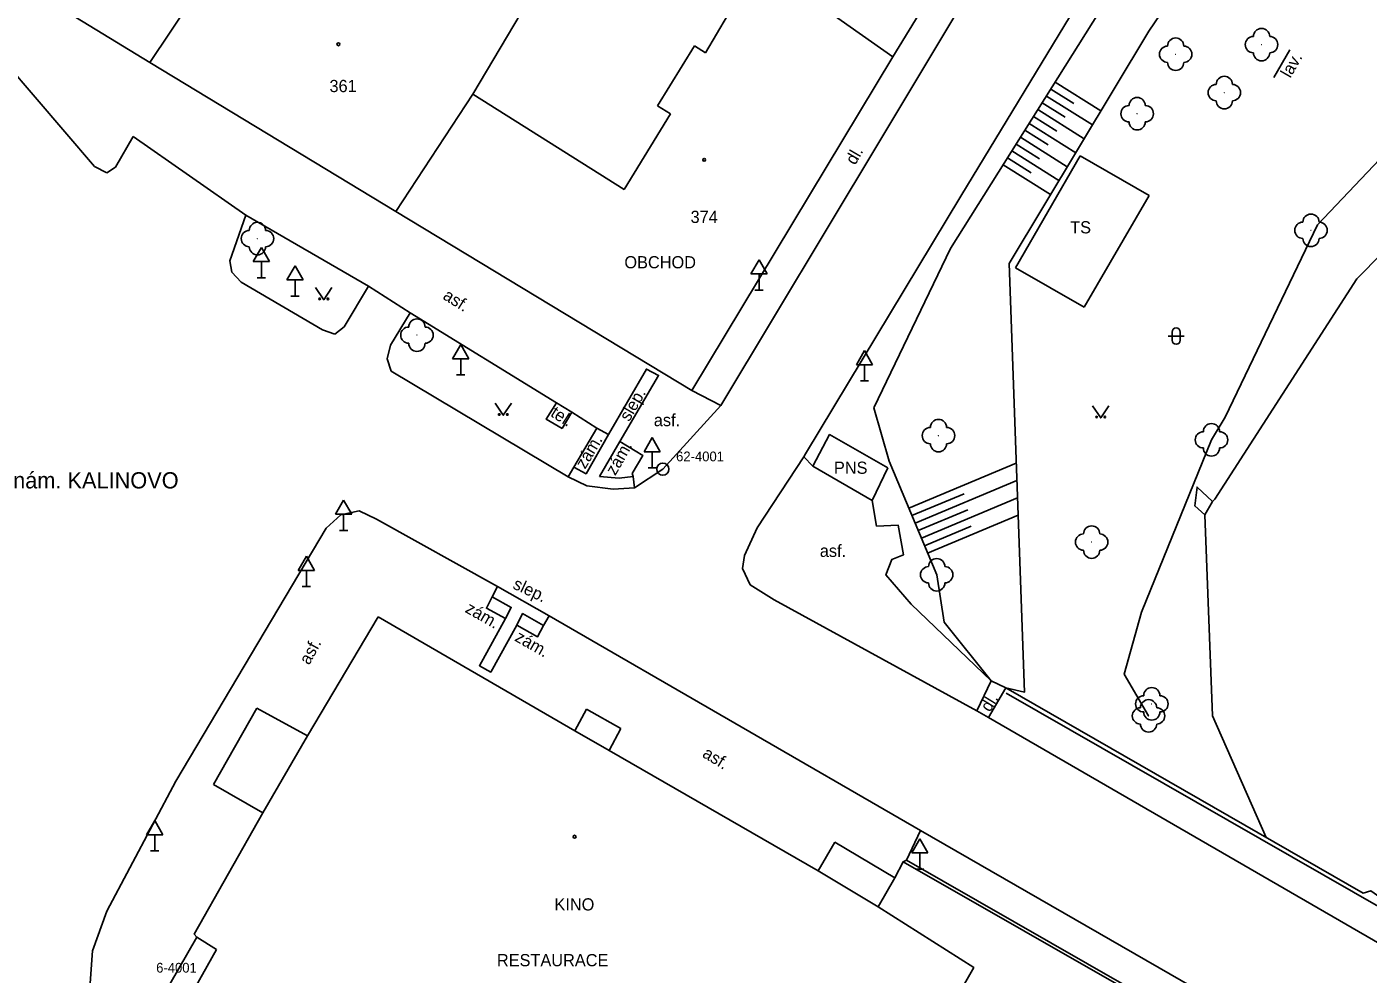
# Model space of a CAD drawing. Extents: x -794191 to -788944, y -1117087 to -1105044.
# Drawn here: x -791928.2 to -791845.7, y -1110085.5 to -1110027.2 of the extents above; entities that cross this region are included whole.
import ezdxf

# ---------------------------------------------------------------- set-up
doc = ezdxf.new("R2010")
doc.units = 0
for name, color, linetype in [('Doplněk polohopisu', 7, 'Continuous'), ('Doplňkové značky', 7, 'Continuous'), ('Hranice - ploty_ zdi', 7, 'Continuous'), ('Komunikace', 7, 'Continuous'), ('Neurčené prvky', 7, 'Continuous'), ('Názvy ulic_ silnic_ žel_', 7, 'Continuous'), ('Pomocné popisy', 7, 'Continuous'), ('Popisy budov', 7, 'Continuous'), ('Stavební objekty', 7, 'Continuous'), ('temporary_level_1', 7, 'Continuous'), ('Vodstvo', 7, 'Continuous'), ('Výškopis', 7, 'Continuous'), ('Zeleň', 7, 'Continuous'), ('Značky druhů budov', 7, 'Continuous'), ('Značky druhů pozemků', 7, 'Continuous'), ('Čísla popisná', 7, 'Continuous')]:
    doc.layers.add(name, color=color, linetype=linetype)

msp = doc.modelspace()

# ---------------------------------------------------------------- linework, layer by layer
at = {"layer": 'Doplněk polohopisu'}
for p, q in [((-791914.76, -1110038.82), (-791907.21, -1110043.19)), ((-791904.65, -1110044.82), (-791895.65, -1110050.37)), ((-791885.55, -1110050.53), (-791887.33, -1110049.61)), ((-791894.59, -1110054.33), (-791894.94, -1110054.91)), ((-791890.86, -1110055.59), (-791890.95, -1110054.9)), ((-791869.8, -1110069.3), (-791868.92, -1110067.46)), ((-791868.01, -1110067.89), (-791869.09, -1110069.71)), ((-791868.92, -1110067.46), (-791868.01, -1110067.89))]:
    msp.add_line(p, q, dxfattribs=at)
for points in [[(-791893.17, -1110051.92), (-791892.46, -1110052.32), (-791890.13, -1110048.29), (-791889.38, -1110048.68), (-791891.76, -1110052.75), (-791893.01, -1110054.89)], [(-791894.72, -1110050.93), (-791893.17, -1110051.92), (-791894.59, -1110054.33)], [(-791894.59, -1110054.33), (-791893.84, -1110054.73), (-791892.46, -1110052.32)], [(-791891.76, -1110052.75), (-791890.34, -1110053.61), (-791891, -1110054.7), (-791890.95, -1110054.9), (-791891.8, -1110055), (-791893.01, -1110054.89)], [(-791899.28, -1110061.66), (-791899.62, -1110062.29), (-791898.44, -1110062.95), (-791898.8, -1110063.63)], [(-791898.8, -1110063.63), (-791899.97, -1110063), (-791899.62, -1110062.29)], [(-791898.1, -1110064.04), (-791899.7, -1110066.93), (-791900.4, -1110066.54), (-791898.8, -1110063.63)], [(-791898.1, -1110064.04), (-791897.74, -1110063.33), (-791896.46, -1110064.07), (-791896.11, -1110063.46)], [(-791896.46, -1110064.07), (-791896.82, -1110064.75), (-791898.1, -1110064.04)], [(-791874.34, -1110078.59), (-791874.13, -1110078.49), (-791873.26, -1110076.66)]]:
    msp.add_lwpolyline(points, dxfattribs=at)
at = {"layer": 'Doplňkové značky'}
for p, q in [((-791913.81, -1110040.804), (-791914.31, -1110041.67)), ((-791913.81, -1110040.804), (-791913.31, -1110041.67)), ((-791914.31, -1110041.67), (-791913.31, -1110041.67)), ((-791913.81, -1110042.67), (-791913.81, -1110041.67)), ((-791911.74, -1110041.934), (-791912.24, -1110042.8)), ((-791911.74, -1110041.934), (-791911.24, -1110042.8)), ((-791883.2, -1110041.564), (-791883.7, -1110042.43)), ((-791883.2, -1110041.564), (-791882.7, -1110042.43)), ((-791914.06, -1110042.67), (-791913.56, -1110042.67)), ((-791912.24, -1110042.8), (-791911.24, -1110042.8)), ((-791911.74, -1110043.8), (-791911.74, -1110042.8)), ((-791883.7, -1110042.43), (-791882.7, -1110042.43)), ((-791883.2, -1110043.43), (-791883.2, -1110042.43)), ((-791911.99, -1110043.8), (-791911.49, -1110043.8)), ((-791883.45, -1110043.43), (-791882.95, -1110043.43)), ((-791901.55, -1110046.784), (-791902.05, -1110047.65)), ((-791901.55, -1110046.784), (-791901.05, -1110047.65)), ((-791876.71, -1110047.154), (-791877.21, -1110048.02)), ((-791876.71, -1110047.154), (-791876.21, -1110048.02)), ((-791902.05, -1110047.65), (-791901.05, -1110047.65)), ((-791901.55, -1110048.65), (-791901.55, -1110047.65)), ((-791877.21, -1110048.02), (-791876.21, -1110048.02)), ((-791876.71, -1110049.02), (-791876.71, -1110048.02)), ((-791901.8, -1110048.65), (-791901.3, -1110048.65)), ((-791876.96, -1110049.02), (-791876.46, -1110049.02)), ((-791889.77, -1110052.504), (-791890.27, -1110053.37)), ((-791889.77, -1110052.504), (-791889.27, -1110053.37)), ((-791890.27, -1110053.37), (-791889.27, -1110053.37)), ((-791889.77, -1110054.37), (-791889.77, -1110053.37)), ((-791890.02, -1110054.37), (-791889.52, -1110054.37)), ((-791908.75, -1110056.354), (-791909.25, -1110057.22)), ((-791908.75, -1110056.354), (-791908.25, -1110057.22)), ((-791909.25, -1110057.22), (-791908.25, -1110057.22)), ((-791908.75, -1110058.22), (-791908.75, -1110057.22)), ((-791909, -1110058.22), (-791908.5, -1110058.22)), ((-791911.04, -1110059.804), (-791911.54, -1110060.67)), ((-791911.04, -1110059.804), (-791910.54, -1110060.67)), ((-791911.54, -1110060.67), (-791910.54, -1110060.67)), ((-791911.04, -1110061.67), (-791911.04, -1110060.67)), ((-791911.29, -1110061.67), (-791910.79, -1110061.67)), ((-791920.37, -1110076.064), (-791920.87, -1110076.93)), ((-791920.37, -1110076.064), (-791919.87, -1110076.93)), ((-791920.87, -1110076.93), (-791919.87, -1110076.93)), ((-791920.37, -1110077.93), (-791920.37, -1110076.93)), ((-791873.31, -1110077.184), (-791873.81, -1110078.05)), ((-791873.31, -1110077.184), (-791872.81, -1110078.05)), ((-791920.62, -1110077.93), (-791920.12, -1110077.93)), ((-791873.81, -1110078.05), (-791872.81, -1110078.05)), ((-791873.31, -1110079.05), (-791873.31, -1110078.05)), ((-791873.56, -1110079.05), (-791873.06, -1110079.05))]:
    msp.add_line(p, q, dxfattribs=at)
at = {"layer": 'Hranice - ploty_ zdi'}
for p, q in [((-791895.65, -1110050.37), (-791894.72, -1110050.93)), ((-791895.31, -1110051.95), (-791894.72, -1110050.93)), ((-791843.9, -1110095.8), (-791874.13, -1110078.49))]:
    msp.add_line(p, q, dxfattribs=at)
for points in [[(-791895.65, -1110050.37), (-791896.29, -1110051.37), (-791895.31, -1110051.95)], [(-791855.78, -1110057.26), (-791856.4, -1110056.7), (-791856.25, -1110055.55), (-791855.3, -1110056.44)], [(-791868.01, -1110067.89), (-791846.03, -1110080.52), (-791845.57, -1110080.38), (-791845.02, -1110080.77), (-791844.87, -1110081.19), (-791830.43, -1110089.53), (-791830.08, -1110089.51), (-791829.41, -1110089.79), (-791829.32, -1110090.19), (-791828.12, -1110090.75), (-791826.02, -1110091.86), (-791815.99, -1110097.77), (-791813.31, -1110099.46)], [(-791812.72, -1110098.86), (-791813.31, -1110099.46), (-791813.46, -1110099.62), (-791840.73, -1110083.85), (-791867.99, -1110068.22)], [(-791874.84, -1110079.59), (-791874.34, -1110078.59), (-791852.21, -1110091.24), (-791852.08, -1110091.71), (-791851.47, -1110092.1)]]:
    msp.add_lwpolyline(points, dxfattribs=at)
at = {"layer": 'Komunikace'}
for p, q in [((-791858.71, -1110017.72), (-791870.79, -1110037.66)), ((-791924.08, -1110035.82), (-791929.55, -1110029.43)), ((-791921.7, -1110033.99), (-791922.78, -1110035.86)), ((-791914.76, -1110038.82), (-791921.7, -1110033.99)), ((-791923.31, -1110036.22), (-791924.08, -1110035.82)), ((-791922.78, -1110035.86), (-791923.31, -1110036.22)), ((-791870.79, -1110037.66), (-791880.35, -1110053.51)), ((-791915.74, -1110041.62), (-791914.76, -1110038.82)), ((-791915.63, -1110042.33), (-791915.74, -1110041.62)), ((-791915.05, -1110042.95), (-791915.63, -1110042.33)), ((-791910.05, -1110045.87), (-791915.05, -1110042.95)), ((-791907.21, -1110043.19), (-791908.71, -1110045.68)), ((-791904.65, -1110044.82), (-791907.21, -1110043.19)), ((-791905.86, -1110046.81), (-791904.65, -1110044.82)), ((-791909.3, -1110046.14), (-791910.05, -1110045.87)), ((-791908.71, -1110045.68), (-791909.3, -1110046.14)), ((-791906.08, -1110047.65), (-791905.86, -1110046.81)), ((-791905.83, -1110048.41), (-791906.08, -1110047.65)), ((-791894.94, -1110054.91), (-791905.83, -1110048.41)), ((-791880.45, -1110053.68), (-791883.31, -1110058.05)), ((-791880.35, -1110053.51), (-791880.45, -1110053.68)), ((-791880.45, -1110053.68), (-791879.89, -1110054.25)), ((-791883.31, -1110058.05), (-791884.09, -1110059.76)), ((-791884.09, -1110059.76), (-791884.21, -1110060.56)), ((-791884.21, -1110060.56), (-791883.74, -1110061.55)), ((-791883.74, -1110061.55), (-791882.27, -1110062.48)), ((-791873.84, -1110062.74), (-791868.92, -1110067.46))]:
    msp.add_line(p, q, dxfattribs=at)
for points in [[(-791821.5, -1109944.35), (-791836.98, -1109969.82), (-791849.6, -1109990.57), (-791863.97, -1110014.59), (-791875.77, -1110034.25), (-791885.55, -1110050.53)], [(-791894.94, -1110054.91), (-791893.79, -1110055.47), (-791892.18, -1110055.67), (-791890.86, -1110055.59), (-791889.12, -1110054.44), (-791885.55, -1110050.53)], [(-791909.83, -1110058.07), (-791908.93, -1110057.26), (-791907.8, -1110057.01), (-791906.72, -1110057.52)], [(-791876.25, -1110056.37), (-791875.97, -1110057.94), (-791874.65, -1110057.88), (-791874.31, -1110059.71), (-791875.04, -1110060), (-791875.39, -1110060.94), (-791873.84, -1110062.74)], [(-791906.72, -1110057.52), (-791899.28, -1110061.66), (-791896.11, -1110063.46), (-791873.26, -1110076.66)], [(-791923.32, -1110081.63), (-791919.08, -1110073.63), (-791909.83, -1110058.07)], [(-791882.27, -1110062.48), (-791869.8, -1110069.3), (-791869.09, -1110069.71), (-791841.61, -1110085.6), (-791814.4, -1110101.33), (-791813.7, -1110101.64)], [(-791873.26, -1110076.66), (-791842.55, -1110094.35), (-791816.48, -1110109.33), (-791794.25, -1110122.24)], [(-791924.01, -1110093.15), (-791924.23, -1110088.26), (-791924.34, -1110086.06), (-791924.2, -1110084.08), (-791923.32, -1110081.63)]]:
    msp.add_lwpolyline(points, dxfattribs=at)
at = {"layer": 'Neurčené prvky'}
msp.add_line((-791851.53, -1110030.35), (-791850.55, -1110028.64), dxfattribs=at)
at = {"layer": 'Stavební objekty'}
for p, q in [((-791886.5, -1110028.83), (-791883.21, -1110023.28)), ((-791874.96, -1110029.08), (-791883.21, -1110023.28)), ((-791929.11, -1110024.27), (-791920.68, -1110029.42)), ((-791889.44, -1110032.1), (-791887.17, -1110028.4)), ((-791887.33, -1110049.61), (-791874.96, -1110029.08)), ((-791887.17, -1110028.4), (-791886.5, -1110028.83)), ((-791920.68, -1110029.42), (-791905.54, -1110038.59)), ((-791900.8, -1110031.37), (-791891.49, -1110037.25)), ((-791888.64, -1110032.58), (-791889.44, -1110032.1)), ((-791891.49, -1110037.25), (-791888.64, -1110032.58)), ((-791867.43, -1110042.05), (-791863.44, -1110035.18)), ((-791859.21, -1110037.6), (-791863.44, -1110035.18)), ((-791863.2, -1110044.47), (-791859.21, -1110037.6)), ((-791905.54, -1110038.59), (-791887.33, -1110049.61)), ((-791863.2, -1110044.47), (-791867.43, -1110042.05)), ((-791910.97, -1110070.84), (-791906.63, -1110063.52)), ((-791916.76, -1110073.84), (-791914.09, -1110069.15)), ((-791914.09, -1110069.15), (-791910.97, -1110070.84)), ((-791894.52, -1110070.54), (-791893.81, -1110069.2)), ((-791893.81, -1110069.2), (-791891.69, -1110070.4)), ((-791910.97, -1110070.84), (-791913.71, -1110075.58)), ((-791891.69, -1110070.4), (-791892.42, -1110071.75)), ((-791913.71, -1110075.58), (-791916.76, -1110073.84)), ((-791878.54, -1110077.38), (-791879.57, -1110079.15)), ((-791874.84, -1110079.59), (-791878.54, -1110077.38)), ((-791879.57, -1110079.15), (-791875.87, -1110081.36)), ((-791874.84, -1110079.59), (-791875.87, -1110081.36)), ((-791917.78, -1110083.24), (-791916.57, -1110083.99)), ((-791918.18, -1110086.88), (-791916.57, -1110083.99))]:
    msp.add_line(p, q, dxfattribs=at)
for points in [[(-791920.68, -1110029.42), (-791914.5, -1110020.2), (-791914.28, -1110019.88)], [(-791874.96, -1110029.08), (-791870.57, -1110021.87), (-791869.08, -1110019.3)], [(-791905.54, -1110038.59), (-791900.8, -1110031.37), (-791896.14, -1110023.52)], [(-791875.28, -1110054.36), (-791878.86, -1110052.32), (-791879.89, -1110054.25)], [(-791875.28, -1110054.36), (-791876.25, -1110056.37), (-791879.89, -1110054.25)], [(-791906.63, -1110063.52), (-791894.52, -1110070.54), (-791892.42, -1110071.75), (-791879.57, -1110079.15)], [(-791913.71, -1110075.58), (-791917.94, -1110083.05), (-791917.78, -1110083.24), (-791919.43, -1110086.13), (-791918.18, -1110086.88), (-791916.34, -1110087.98), (-791917.52, -1110090.06), (-791910.94, -1110093.8)], [(-791875.87, -1110081.36), (-791869.99, -1110085.1), (-791873.81, -1110091.77), (-791877.24, -1110097.81)]]:
    msp.add_lwpolyline(points, dxfattribs=at)
at = {"layer": 'temporary_level_1'}
for radius in [0.375, 0.0005]:
    msp.add_circle((-791889.12, -1110054.441), radius, dxfattribs=at)
at = {"layer": 'Vodstvo'}
for q in [(-791855.78, -1110057.26), (-791852, -1110077.09)]:
    msp.add_line((-791855.31, -1110069.61), q, dxfattribs=at)
msp.add_lwpolyline([(-791835.52, -1110031.69), (-791846.42, -1110042.74), (-791855.16, -1110056.29), (-791855.3, -1110056.44), (-791855.78, -1110057.26)], dxfattribs=at)
at = {"layer": 'Výškopis'}
for p, q in [((-791835.17, -1109991.98), (-791859.23, -1110027.51)), ((-791871.42, -1110040.88), (-791861.87, -1110025.68)), ((-791864.99, -1110030.64), (-791862.18, -1110032.41)), ((-791865.52, -1110031.49), (-791862.69, -1110033.26)), ((-791865.25, -1110031.06), (-791863.84, -1110031.95)), ((-791866.05, -1110032.33), (-791863.21, -1110034.12)), ((-791865.78, -1110031.91), (-791864.37, -1110032.8)), ((-791866.58, -1110033.18), (-791863.72, -1110034.98)), ((-791866.32, -1110032.76), (-791864.89, -1110033.65)), ((-791867.12, -1110034.03), (-791864.24, -1110035.84)), ((-791866.85, -1110033.6), (-791865.41, -1110034.5)), ((-791867.65, -1110034.87), (-791864.75, -1110036.69)), ((-791867.38, -1110034.45), (-791865.94, -1110035.36)), ((-791868.18, -1110035.72), (-791865.27, -1110037.55)), ((-791867.91, -1110035.3), (-791866.46, -1110036.21)), ((-791876.13, -1110050.67), (-791871.42, -1110040.88)), ((-791875.19, -1110053.96), (-791876.13, -1110050.67)), ((-791873.98, -1110056.84), (-791867.38, -1110054.08)), ((-791873.6, -1110057.76), (-791867.34, -1110055.14)), ((-791873.79, -1110057.3), (-791870.58, -1110055.96)), ((-791873.21, -1110058.68), (-791867.3, -1110056.21)), ((-791873.41, -1110058.22), (-791870.36, -1110056.95)), ((-791873.02, -1110059.15), (-791870.15, -1110057.94)), ((-791872.83, -1110059.61), (-791867.26, -1110057.28))]:
    msp.add_line(p, q, dxfattribs=at)
for points in [[(-791859.23, -1110027.51), (-791867.82, -1110041.79), (-791866.87, -1110068.16), (-791868.01, -1110067.89)], [(-791859.24, -1110069.62), (-791860.73, -1110067.05), (-791859.68, -1110063.23), (-791855.37, -1110052.64), (-791854.53, -1110051.24), (-791848.84, -1110039.41), (-791838.51, -1110028.52)], [(-791868.92, -1110067.46), (-791871.82, -1110063.85), (-791872.27, -1110060.94), (-791875.19, -1110053.96)]]:
    msp.add_lwpolyline(points, dxfattribs=at)
at = {"layer": 'Zeleň'}
for centre in [(-791857.57, -1110028.92), (-791852.29, -1110028.33), (-791854.58, -1110031.28), (-791859.94, -1110032.58), (-791849.25, -1110039.75), (-791914.05, -1110040.26), (-791904.24, -1110046.2), (-791872.16, -1110052.38), (-791855.37, -1110052.64), (-791862.74, -1110058.93), (-791872.27, -1110060.94), (-791859.04, -1110068.88), (-791859.24, -1110069.62)]:
    msp.add_circle(centre, 0.0005, dxfattribs=at)
for centre, start, end in [((-791852.29, -1110027.83), 0, 179.99999), ((-791857.57, -1110028.42), 0, 179.99999), ((-791852.79, -1110028.33), 89.99999, 269.99999), ((-791851.79, -1110028.33), 270, 89.99999), ((-791858.07, -1110028.92), 89.99999, 269.99999), ((-791857.07, -1110028.92), 270, 89.99999), ((-791852.29, -1110028.83), 179.99999, 359.99999), ((-791857.57, -1110029.42), 179.99999, 359.99999), ((-791855.08, -1110031.28), 89.99999, 269.99999), ((-791854.58, -1110030.78), 0, 179.99999), ((-791854.08, -1110031.28), 270, 89.99999), ((-791859.94, -1110032.08), 0, 179.99999), ((-791860.44, -1110032.58), 89.99999, 269.99999), ((-791859.44, -1110032.58), 270, 89.99999), ((-791854.58, -1110031.78), 179.99999, 359.99999), ((-791859.94, -1110033.08), 179.99999, 359.99999), ((-791849.25, -1110039.25), 0, 179.99999), ((-791914.55, -1110040.26), 89.99999, 269.99999), ((-791914.05, -1110039.76), 0, 179.99999), ((-791913.55, -1110040.26), 270, 89.99999), ((-791849.75, -1110039.75), 89.99999, 269.99999), ((-791848.75, -1110039.75), 270, 89.99999), ((-791849.25, -1110040.25), 179.99999, 359.99999), ((-791914.05, -1110040.76), 179.99999, 359.99999), ((-791904.24, -1110045.7), 0, 179.99999), ((-791904.74, -1110046.2), 89.99999, 269.99999), ((-791903.74, -1110046.2), 270, 89.99999), ((-791904.24, -1110046.7), 179.99999, 359.99999), ((-791872.16, -1110051.88), 0, 179.99999), ((-791872.66, -1110052.38), 89.99999, 269.99999), ((-791871.66, -1110052.38), 270, 89.99999), ((-791855.87, -1110052.64), 89.99999, 269.99999), ((-791855.37, -1110052.14), 0, 179.99999), ((-791854.87, -1110052.64), 270, 89.99999), ((-791872.16, -1110052.88), 179.99999, 359.99999), ((-791855.37, -1110053.14), 179.99999, 359.99999), ((-791862.74, -1110058.43), 0, 179.99999), ((-791863.24, -1110058.93), 89.99999, 269.99999), ((-791862.24, -1110058.93), 270, 89.99999), ((-791862.74, -1110059.43), 179.99999, 359.99999), ((-791872.77, -1110060.94), 89.99999, 269.99999), ((-791872.27, -1110060.44), 0, 179.99999), ((-791871.77, -1110060.94), 270, 89.99999), ((-791872.27, -1110061.44), 179.99999, 359.99999), ((-791859.04, -1110068.38), 0, 179.99999), ((-791859.54, -1110068.88), 89.99999, 269.99999), ((-791859.24, -1110069.12), 0, 179.99999), ((-791858.54, -1110068.88), 270, 89.99999), ((-791859.74, -1110069.62), 89.99999, 269.99999), ((-791859.04, -1110069.38), 179.99999, 359.99999), ((-791858.74, -1110069.62), 270, 89.99999), ((-791859.24, -1110070.12), 179.99999, 359.99999)]:
    msp.add_arc(centre, 0.5, start, end, dxfattribs=at)
at = {"layer": 'Značky druhů budov'}
for centre in [(-791909.07, -1110028.31), (-791886.57, -1110035.42), (-791894.54, -1110077.05)]:
    msp.add_circle(centre, 0.0875, dxfattribs=at)
at = {"layer": 'Značky druhů pozemků'}
for p, q in [((-791858.04, -1110046.26), (-791857.04, -1110046.26)), ((-791857.79, -1110046.51), (-791857.79, -1110046.01)), ((-791857.29, -1110046.51), (-791857.29, -1110046.01))]:
    msp.add_line(p, q, dxfattribs=at)
for points in [[(-791910.47, -1110043.27), (-791909.97, -1110044.02), (-791909.47, -1110043.27)], [(-791899.43, -1110050.38), (-791898.93, -1110051.13), (-791898.43, -1110050.38)], [(-791862.68, -1110050.54), (-791862.18, -1110051.29), (-791861.68, -1110050.54)]]:
    msp.add_lwpolyline(points, dxfattribs=at)
for centre in [(-791910.22, -1110043.97), (-791909.72, -1110043.97), (-791899.18, -1110051.08), (-791898.68, -1110051.08), (-791862.43, -1110051.24), (-791861.93, -1110051.24)]:
    msp.add_circle(centre, 0.05, dxfattribs=at)
for centre, start, end in [((-791857.54, -1110046.01), 0, 179.99999), ((-791857.54, -1110046.51), 179.99999, 359.99999)]:
    msp.add_arc(centre, 0.25, start, end, dxfattribs=at)

# ---------------------------------------------------------------- texts
at = {"layer": 'Názvy ulic_ silnic_ žel_'}
msp.add_text('nám. KALINOVO', height=1, dxfattribs=at).set_placement((-791929.08, -1110055.63))
at = {"layer": 'Pomocné popisy'}
for s, rotation, p in [('lav.', 60.183, (-791850.52, -1110030.43)), ('dl.', 59.88345, (-791877.29, -1110035.78)), ('asf.', 327.95344, (-791902.7, -1110043.94)), ('slep.', 59.76262, (-791891.19, -1110051.56)), ('tel.', 327.73633, (-791896.08, -1110051.15)), ('zám.', 59.25947, (-791893.9, -1110054.48)), ('zám.', 60.25512, (-791892.04, -1110054.88)), ('slep.', 334.96433, (-791898.4, -1110061.76)), ('zám.', 330.28498, (-791901.33, -1110063.21)), ('zám.', 330.28498, (-791898.28, -1110064.97)), ('asf.', 61.34327, (-791910.87, -1110066.53)), ('dl.', 58.55719, (-791869, -1110069.43)), ('asf.', 328.66487, (-791886.74, -1110072.11))]:
    msp.add_text(s, height=0.75, rotation=rotation, dxfattribs=at).set_placement(p)
for p in [(-791889.67, -1110051.8), (-791879.46, -1110059.84)]:
    msp.add_text('asf.', height=0.75, dxfattribs=at).set_placement(p)
at = {"layer": 'Popisy budov'}
for s, p in [('TS', (-791864.06, -1110039.94)), ('OBCHOD', (-791891.48, -1110042.09)), ('PNS', (-791878.59, -1110054.73)), ('KINO', (-791895.78, -1110081.59)), ('RESTAURACE', (-791899.32, -1110085.02))]:
    msp.add_text(s, height=0.75, dxfattribs=at).set_placement(p)
at = {"layer": 'temporary_level_1'}
for s, p in [('62-4001', (-791888.3, -1110053.96)), ('6-4001', (-791920.28, -1110085.41))]:
    msp.add_text(s, height=0.6, dxfattribs=at).set_placement(p)
at = {"layer": 'Čísla popisná'}
for s, p in [('361', (-791909.62, -1110031.25)), ('374', (-791887.41, -1110039.3))]:
    msp.add_text(s, height=0.75, dxfattribs=at).set_placement(p)

doc.saveas('drawing.dxf')
